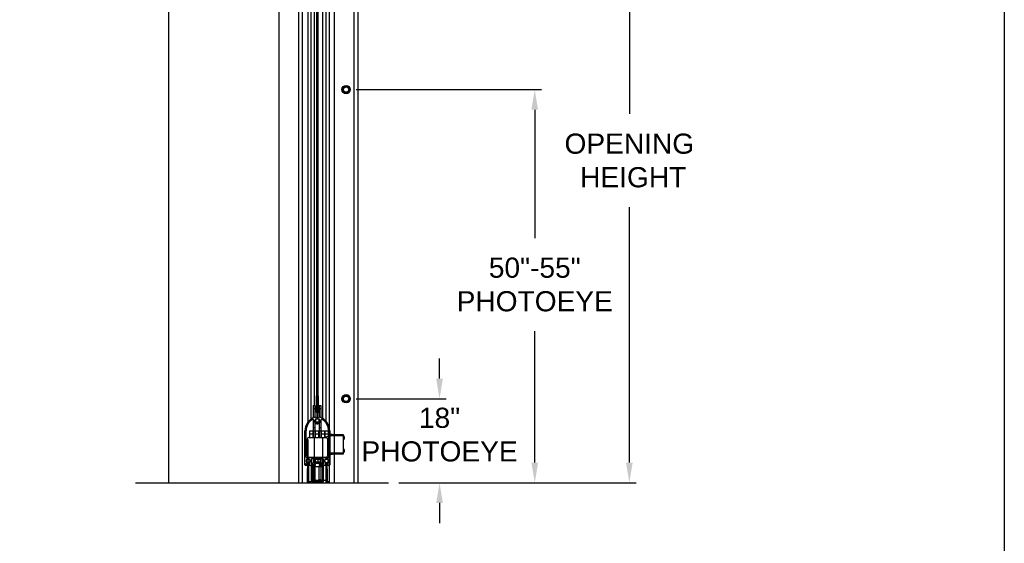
# Model space of a CAD drawing. Header units: inches. Extents: x 170 to 312, y 215 to 248.
# Tile 386 of 557: x 258.46 to 263.05, y 220.13 to 222.57. Entities that reach past the tile are written whole.
import ezdxf

# ---------------------------------------------------------------- set-up
doc = ezdxf.new("R2010")
doc.units = ezdxf.units.IN
doc.header["$LTSCALE"] = 0.25
doc.header["$MEASUREMENT"] = 0
doc.layers.add('ANNOTATIONS', color=1, linetype='Continuous')
doc.layers.add('STANDARD MOTOR RH', color=7, linetype='Continuous')
doc.styles.add('ARIAL', font='arial.ttf', dxfattribs={"height": 0.09375})
doc.dimstyles.new('STANDARD$0', dxfattribs={"dimtxt": 0.09375, "dimasz": 0.09375, "dimexe": 0.03125, "dimexo": 0.046875, "dimgap": 0.09, "dimtad": 0, "dimtih": 1, "dimtoh": 1, "dimdec": 4, "dimzin": 0, "dimdsep": 46, "dimtxsty": 'ARIAL', "dimcen": 0.09, "dimadec": 0, "dimazin": 0, "dimtfac": 1, "dimtdec": 4, "dimtofl": 0, "dimtmove": 0, "dimatfit": 1, "dimfxl": 1, "dimtolj": 1, "dimtzin": 0, "dimarcsym": 0})
pattern_1 = [(45, (257.8206235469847, 214.5217454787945), (-0.08838834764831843, 0.08838834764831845), []), (135, (257.8206235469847, 214.5217454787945), (-0.08838834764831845, -0.08838834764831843), [])]

# ---------------------------------------------------------------- blocks, each defined once
blk = doc.blocks.new('*D173')
at = {"layer": 'ANNOTATIONS', "color": 0, "lineweight": -2, "transparency": 16777216}
for p, q in [((260.4181715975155, 220.8998510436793), (260.4181715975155, 220.9936010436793)), ((260.0296954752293, 220.8061010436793), (260.4494215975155, 220.8061010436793)), ((260.2278287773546, 220.4151128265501), (260.4494215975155, 220.4151128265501)), ((260.4181715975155, 220.3213628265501), (260.4181715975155, 220.2276128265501))]:
    blk.add_line(p, q, dxfattribs=at)
at = {"layer": 'ANNOTATIONS', "color": 0, "transparency": 16777216}
for points in [[(260.4025465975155, 220.8998510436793), (260.4337965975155, 220.8998510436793), (260.4181715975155, 220.8061010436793)], [(260.4025465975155, 220.3213628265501), (260.4337965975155, 220.3213628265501), (260.4181715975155, 220.4151128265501)]]:
    blk.add_solid(points, dxfattribs=at)
at = {"layer": 'defpoints', "color": 0, "transparency": 16777216}
for p in [(259.9828204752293, 220.8061010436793), (260.4181715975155, 220.8061010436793), (260.1809537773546, 220.4151128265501)]:
    blk.add_point(p, dxfattribs=at)
at = {"layer": 'ANNOTATIONS', "color": 0, "transparency": 16777216, "insert": (260.4181715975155, 220.6387096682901), "char_height": 0.09375, "attachment_point": 5, "style": 'ARIAL'}
blk.add_mtext('\\A1;18"\\PPHOTOEYE', dxfattribs=at)
blk = doc.blocks.new('*D174')
at = {"layer": 'ANNOTATIONS', "color": 0, "lineweight": -2, "transparency": 16777216}
for p, q in [((260.0296954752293, 222.2455854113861), (260.8928142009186, 222.2455854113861)), ((260.8615642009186, 222.1518354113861), (260.8615642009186, 221.55447991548)), ((260.8615642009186, 220.5088628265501), (260.8615642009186, 221.1208347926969)), ((260.2278287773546, 220.4151128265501), (260.8928142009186, 220.4151128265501))]:
    blk.add_line(p, q, dxfattribs=at)
at = {"layer": 'ANNOTATIONS', "color": 0, "transparency": 16777216}
for points in [[(260.8459392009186, 222.1518354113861), (260.8771892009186, 222.1518354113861), (260.8615642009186, 222.2455854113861)], [(260.8459392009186, 220.5088628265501), (260.8771892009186, 220.5088628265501), (260.8615642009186, 220.4151128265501)]]:
    blk.add_solid(points, dxfattribs=at)
at = {"layer": 'defpoints', "color": 0, "transparency": 16777216}
for p in [(259.9828204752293, 222.2455854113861), (260.8615642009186, 222.2455854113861), (260.1809537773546, 220.4151128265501)]:
    blk.add_point(p, dxfattribs=at)
at = {"layer": 'ANNOTATIONS', "color": 0, "transparency": 16777216, "insert": (260.8615642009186, 221.3376573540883), "char_height": 0.09375, "attachment_point": 5, "style": 'ARIAL'}
blk.add_mtext('\\A1;50"-55"\\PPHOTOEYE', dxfattribs=at)
blk = doc.blocks.new('*D153')
at = {"layer": 'ANNOTATIONS', "color": 0, "lineweight": -2, "transparency": 16777216}
for p, q in [((259.717570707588, 223.4151129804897), (261.3334330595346, 223.4151129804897)), ((261.3021830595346, 223.3213629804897), (261.3021830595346, 222.1325429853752)), ((261.3021830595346, 220.5088628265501), (261.3021830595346, 221.6976828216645)), ((260.2278287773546, 220.4151128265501), (261.3334330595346, 220.4151128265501))]:
    blk.add_line(p, q, dxfattribs=at)
at = {"layer": 'ANNOTATIONS', "color": 0, "transparency": 16777216}
for points in [[(261.2865580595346, 223.3213629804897), (261.3178080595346, 223.3213629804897), (261.3021830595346, 223.4151129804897)], [(261.2865580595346, 220.5088628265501), (261.3178080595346, 220.5088628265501), (261.3021830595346, 220.4151128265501)]]:
    blk.add_solid(points, dxfattribs=at)
at = {"layer": 'defpoints', "color": 0, "transparency": 16777216}
for p in [(259.670695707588, 223.4151129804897), (261.3021830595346, 223.4151129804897), (260.1809537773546, 220.4151128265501)]:
    blk.add_point(p, dxfattribs=at)
at = {"layer": 'ANNOTATIONS', "color": 0, "transparency": 16777216, "insert": (261.3021830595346, 221.9151129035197), "char_height": 0.09375, "attachment_point": 5, "style": 'ARIAL'}
blk.add_mtext('\\A1;OPENING\\P HEIGHT', dxfattribs=at)

msp = doc.modelspace()

# ---------------------------------------------------------------- hatches: boundary and pattern name
at = {"layer": 'STANDARD MOTOR RH'}
h = msp.add_hatch(dxfattribs=at)
h.set_pattern_fill('ANSI37', color=256, style=0)
h.set_pattern_definition(pattern_1)
edge = h.paths.add_edge_path(flags=0)
edge.add_arc((259.8514619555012, 220.7431478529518), 0.001230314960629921, 330.0000000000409, 360.0000000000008)
edge.add_line((259.8526922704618, 220.7431478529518), (259.8526922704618, 220.8190977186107))
edge.add_line((259.8526922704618, 220.8190977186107), (259.8514619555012, 220.8190977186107))
edge.add_line((259.8514619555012, 220.8190977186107), (259.8514619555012, 220.7431478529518))
edge.add_line((259.8514619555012, 220.7431478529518), (259.8491907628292, 220.7392140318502))
edge.add_arc((259.8502562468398, 220.7385988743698), 0.001230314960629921, 149.999999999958, 180)
edge.add_line((259.8490259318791, 220.7385988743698), (259.8490259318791, 220.7139925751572))
edge.add_arc((259.8502562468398, 220.7139925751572), 0.001230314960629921, 180, 262.1835509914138)
edge.add_arc((259.8490013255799, 220.7048509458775), 0.007997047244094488, -262.1835509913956, 82.18355099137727, ccw=False)
edge.add_arc((259.84774640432, 220.7139925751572), 0.001230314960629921, 277.8164490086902, 360.0000000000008)
edge.add_line((259.8489767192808, 220.7139925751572), (259.8489767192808, 220.7385988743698))
edge.add_arc((259.84774640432, 220.7385988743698), 0.001230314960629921, 0, 30.00000000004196)
edge.add_line((259.8488118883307, 220.7392140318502), (259.8465406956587, 220.7431478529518))
edge.add_line((259.8465406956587, 220.7431478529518), (259.8465406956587, 220.8190977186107))
edge.add_line((259.8465406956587, 220.8190977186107), (259.8453103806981, 220.8190977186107))
edge.add_line((259.845310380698, 220.8190977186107), (259.845310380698, 220.7431478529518))
edge.add_arc((259.8465406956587, 220.7431478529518), 0.001230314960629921, 180, 209.9999999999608)
edge.add_line((259.8454752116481, 220.7425326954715), (259.84774640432, 220.7385988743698))
edge.add_line((259.84774640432, 220.7385988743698), (259.84774640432, 220.7139925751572))
edge.add_arc((259.8490013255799, 220.7048509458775), 0.009227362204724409, 97.81644900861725, 442.1835509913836)
edge.add_line((259.8502562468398, 220.7139925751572), (259.8502562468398, 220.7385988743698))
edge.add_line((259.8502562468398, 220.7385988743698), (259.8525274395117, 220.7425326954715))
h = msp.add_hatch(dxfattribs=at)
h.set_pattern_fill('ANSI38', color=256, style=0)
h.set_pattern_definition([(45, (257.8206235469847, 214.5217454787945), (-0.08838834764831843, 0.08838834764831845), []), (135, (257.8206235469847, 214.5217454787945), (-0.2651650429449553, 0.08838834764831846), [0.3125, -0.1875])])
edge = h.paths.add_edge_path(flags=0)
edge.add_arc((259.8831263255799, 220.4991753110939), 0.003124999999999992, 270.0000000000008, 360.0000000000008)
edge.add_line((259.88625132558, 220.4991753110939), (259.88625132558, 220.5068555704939))
edge.add_arc((259.8831263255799, 220.5068555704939), 0.003124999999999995, 0, 47.18669650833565)
edge.add_arc((259.8918763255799, 220.5163003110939), 0.009750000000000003, -47.18669650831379, 227.186696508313, ccw=False)
edge.add_arc((259.9006263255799, 220.5068555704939), 0.003124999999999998, 132.8133034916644, 180)
edge.add_line((259.8975013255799, 220.5068555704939), (259.8975013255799, 220.4991753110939))
edge.add_arc((259.9006263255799, 220.4991753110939), 0.003124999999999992, 180, 270.0000000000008)
edge.add_line((259.9006263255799, 220.4960503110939), (259.90350132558, 220.4960503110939))
edge.add_arc((259.90350132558, 220.4991753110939), 0.003124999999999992, 270.0000000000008, 360.0000000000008)
edge.add_line((259.9066263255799, 220.4991753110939), (259.9066263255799, 220.6561253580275))
edge.add_arc((259.8378763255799, 220.6561253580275), 0.06875000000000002, 0, 70.05143277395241)
edge.add_arc((259.8596263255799, 220.7160503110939), 0.005000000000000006, 70.051432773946, 226.5075402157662)
edge.add_arc((259.8490013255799, 220.7048509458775), 0.0104375, -226.50754021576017, 46.507540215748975, ccw=False)
edge.add_arc((259.8383763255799, 220.7160503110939), 0.005000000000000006, 313.4924597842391, 469.94856722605)
edge.add_arc((259.8601263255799, 220.6561253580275), 0.06875, 109.9485672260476, 180)
edge.add_line((259.79137632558, 220.6561253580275), (259.79137632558, 220.4991753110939))
edge.add_arc((259.7945013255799, 220.4991753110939), 0.003124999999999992, 180, 270.0000000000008)
edge.add_line((259.7945013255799, 220.4960503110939), (259.7973763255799, 220.4960503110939))
edge.add_arc((259.7973763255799, 220.4991753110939), 0.003124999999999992, 270.0000000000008, 360.0000000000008)
edge.add_line((259.8005013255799, 220.4991753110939), (259.8005013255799, 220.5068555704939))
edge.add_arc((259.7973763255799, 220.5068555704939), 0.003124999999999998, 0, 47.18669650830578)
edge.add_arc((259.8061263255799, 220.5163003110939), 0.009750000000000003, -47.186696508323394, 227.186696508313, ccw=False)
edge.add_arc((259.8148763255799, 220.5068555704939), 0.003124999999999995, 132.8133034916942, 180)
edge.add_line((259.8117513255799, 220.5068555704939), (259.8117513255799, 220.4991753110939))
edge.add_arc((259.8148763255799, 220.4991753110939), 0.003124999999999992, 180, 270.0000000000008)
edge.add_line((259.8148763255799, 220.4960503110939), (259.8374388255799, 220.4960503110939))
edge.add_arc((259.8374388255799, 220.4976128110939), 0.001562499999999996, 270.0000000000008, 360.0000000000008)
edge.add_line((259.8390013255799, 220.4976128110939), (259.8390013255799, 220.4988628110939))
edge.add_arc((259.8374388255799, 220.4988628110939), 0.001562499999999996, 0, 90)
edge.add_line((259.8374388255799, 220.5004253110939), (259.8240013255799, 220.5004253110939))
edge.add_arc((259.8240013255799, 220.5035503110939), 0.003124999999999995, 180, 270, ccw=False)
edge.add_line((259.8208763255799, 220.5035503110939), (259.8208763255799, 220.5229253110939))
edge.add_arc((259.8240013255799, 220.5229253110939), 0.003124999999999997, 89.9999999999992, 180, ccw=False)
edge.add_line((259.8240013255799, 220.5260503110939), (259.8740013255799, 220.5260503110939))
edge.add_arc((259.87400132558, 220.5229253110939), 0.003124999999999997, -7.958078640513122e-13, 89.9999999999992, ccw=False)
edge.add_line((259.8771263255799, 220.5229253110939), (259.8771263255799, 220.5035503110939))
edge.add_arc((259.87400132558, 220.5035503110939), 0.003124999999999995, 270, 360, ccw=False)
edge.add_line((259.87400132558, 220.5004253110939), (259.86056382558, 220.5004253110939))
edge.add_arc((259.86056382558, 220.4988628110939), 0.001562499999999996, 90, 180)
edge.add_line((259.8590013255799, 220.4988628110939), (259.8590013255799, 220.4976128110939))
edge.add_arc((259.86056382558, 220.4976128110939), 0.001562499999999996, 180, 270.0000000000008)
edge.add_line((259.86056382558, 220.4960503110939), (259.88312632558, 220.4960503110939))
edge = h.paths.add_edge_path(flags=0)
edge.add_line((259.89850132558, 220.5310503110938), (259.8515013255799, 220.5310503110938))
edge.add_arc((259.8490013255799, 220.5291753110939), 0.003125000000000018, 36.86989764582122, 143.1301023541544)
edge.add_line((259.8465013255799, 220.5310503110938), (259.7995013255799, 220.5310503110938))
edge.add_arc((259.7995013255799, 220.5341753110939), 0.003124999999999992, 180, 270, ccw=False)
edge.add_line((259.79637632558, 220.5341753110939), (259.79637632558, 220.6078337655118))
edge.add_arc((259.7945013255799, 220.6103337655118), 0.003125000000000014, 306.8698976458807, 413.130102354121)
edge.add_line((259.79637632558, 220.6128337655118), (259.79637632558, 220.6561253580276))
edge.add_arc((259.8601263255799, 220.6561253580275), 0.06374999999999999, 122.47572038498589, 180, ccw=False)
edge.add_arc((259.8285809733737, 220.7056879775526), 0.004999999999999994, -2.347244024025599, 122.47572038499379, ccw=False)
edge.add_arc((259.8490013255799, 220.7048509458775), 0.0154375, 177.6527559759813, 260.6802885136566)
edge.add_arc((259.8490013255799, 220.6914922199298), 0.003125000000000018, 216.8698976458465, 323.1301023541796)
edge.add_arc((259.8490013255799, 220.7048509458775), 0.0154375, 279.3197114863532, 362.3472440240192)
edge.add_arc((259.8694216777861, 220.7056879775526), 0.004999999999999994, 57.52427961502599, 182.3472440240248, ccw=False)
edge.add_arc((259.8378763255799, 220.6561253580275), 0.06375, -7.958078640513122e-13, 57.52427961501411, ccw=False)
edge.add_line((259.9016263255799, 220.6561253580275), (259.9016263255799, 220.6128337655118))
edge.add_arc((259.90350132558, 220.6103337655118), 0.003125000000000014, 126.869897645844, 233.1301023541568)
edge.add_line((259.9016263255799, 220.6078337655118), (259.9016263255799, 220.5341753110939))
edge.add_arc((259.89850132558, 220.5341753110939), 0.003124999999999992, 270, 360, ccw=False)
h = msp.add_hatch(dxfattribs=at)
h.set_pattern_fill('ANSI37', color=256, style=0)
h.set_pattern_definition(pattern_1)
edge = h.paths.add_edge_path(flags=0)
edge.add_line((259.8084221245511, 220.4807495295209), (259.8073812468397, 220.4825523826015))
edge.add_line((259.8073812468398, 220.4825523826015), (259.8073812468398, 220.5071586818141))
edge.add_arc((259.8061263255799, 220.5163003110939), 0.009227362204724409, 277.8164490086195, 622.1835509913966)
edge.add_line((259.8048714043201, 220.5071586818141), (259.8048714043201, 220.4825523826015))
edge.add_line((259.8048714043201, 220.4825523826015), (259.8038305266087, 220.4807495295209))
edge.add_arc((259.8048960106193, 220.4801343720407), 0.001230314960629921, 149.999999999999, 180)
edge.add_line((259.8036656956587, 220.4801343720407), (259.8036656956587, 220.4041845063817))
edge.add_line((259.8036656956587, 220.4041845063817), (259.8048960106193, 220.4041845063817))
edge.add_line((259.8048960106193, 220.4041845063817), (259.8048960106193, 220.4801343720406))
edge.add_line((259.8048960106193, 220.4801343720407), (259.8059368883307, 220.4819372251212))
edge.add_arc((259.8048714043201, 220.4825523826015), 0.001230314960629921, 330.0000000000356, 360.0000000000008)
edge.add_line((259.8061017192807, 220.4825523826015), (259.8061017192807, 220.5071586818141))
edge.add_arc((259.8048714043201, 220.5071586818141), 0.001230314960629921, 0, 82.18355099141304)
edge.add_arc((259.8061263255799, 220.5163003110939), 0.007997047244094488, -82.18355099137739, 262.1835509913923, ccw=False)
edge.add_arc((259.8073812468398, 220.5071586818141), 0.001230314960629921, 97.81644900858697, 180)
edge.add_line((259.8061509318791, 220.5071586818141), (259.8061509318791, 220.4825523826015))
edge.add_arc((259.8073812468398, 220.4825523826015), 0.001230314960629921, 180, 209.999999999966)
edge.add_line((259.8063157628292, 220.4819372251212), (259.8073566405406, 220.4801343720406))
edge.add_line((259.8073566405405, 220.4801343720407), (259.8073566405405, 220.4041845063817))
edge.add_line((259.8073566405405, 220.4041845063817), (259.8085869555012, 220.4041845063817))
edge.add_line((259.8085869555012, 220.4041845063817), (259.8085869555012, 220.4801343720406))
edge.add_arc((259.8073566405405, 220.4801343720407), 0.001230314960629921, 0, 30.00000000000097)
h = msp.add_hatch(dxfattribs=at)
h.set_pattern_fill('ANSI37', color=256, style=0)
h.set_pattern_definition(pattern_1)
edge = h.paths.add_edge_path(flags=0)
edge.add_line((259.8218138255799, 220.4948003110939), (259.8218138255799, 220.4204253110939))
edge.add_arc((259.8255638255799, 220.4204253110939), 0.00375, 180, 270.0000000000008)
edge.add_line((259.8255638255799, 220.4166753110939), (259.8727513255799, 220.4166753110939))
edge.add_arc((259.8727513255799, 220.4204253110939), 0.00375, 270.0000000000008, 360.0000000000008)
edge.add_line((259.8765013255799, 220.4204253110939), (259.8765013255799, 220.4948003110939))
edge.add_line((259.8765013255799, 220.4948003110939), (259.8577513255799, 220.4948003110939))
edge.add_line((259.85775132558, 220.4948003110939), (259.85775132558, 220.5004253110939))
edge.add_line((259.85775132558, 220.5004253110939), (259.87087632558, 220.5004253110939))
edge.add_line((259.8708763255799, 220.5004253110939), (259.8708763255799, 220.5079253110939))
edge.add_line((259.8708763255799, 220.5079253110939), (259.8577513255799, 220.5079253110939))
edge.add_line((259.85775132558, 220.5079253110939), (259.8565013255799, 220.5060503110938))
edge.add_line((259.8565013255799, 220.5060503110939), (259.8415013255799, 220.5060503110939))
edge.add_line((259.8415013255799, 220.5060503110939), (259.8402513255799, 220.5079253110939))
edge.add_line((259.8402513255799, 220.5079253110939), (259.8271263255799, 220.5079253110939))
edge.add_line((259.82712632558, 220.5079253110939), (259.82712632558, 220.5004253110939))
edge.add_line((259.82712632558, 220.5004253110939), (259.84025132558, 220.5004253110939))
edge.add_line((259.8402513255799, 220.5004253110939), (259.8402513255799, 220.4948003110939))
edge.add_line((259.8402513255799, 220.4948003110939), (259.8218138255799, 220.4948003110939))
edge = h.paths.add_edge_path(flags=0)
edge.add_arc((259.82931382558, 220.4241753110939), 0.00375, 180, 270, ccw=False)
edge.add_line((259.8255638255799, 220.4241753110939), (259.8255638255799, 220.4907378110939))
edge.add_line((259.8255638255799, 220.4907378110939), (259.8727513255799, 220.4907378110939))
edge.add_line((259.8727513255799, 220.4907378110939), (259.8727513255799, 220.4241753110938))
edge.add_arc((259.8690013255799, 220.4241753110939), 0.00375, 270, 360, ccw=False)
edge.add_line((259.8690013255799, 220.4204253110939), (259.82931382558, 220.4204253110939))

# ---------------------------------------------------------------- linework, layer by layer
at = {"layer": 'defpoints'}
msp.add_lwpolyline([(263.0486145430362, 214.7585372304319), (243.5787356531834, 214.7585372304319), (243.5787356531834, 227.4936491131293), (263.0486145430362, 227.4936491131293)], close=True, dxfattribs=at)
at = {"layer": 'STANDARD MOTOR RH'}
for p, q in [((259.1550707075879, 226.0260195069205), (259.1550707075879, 220.4151128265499)), ((259.6706957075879, 220.4151128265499), (259.6706957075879, 226.0260195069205)), ((259.7621958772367, 220.4151128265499), (259.7621958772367, 223.9307375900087)), ((259.7800702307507, 220.4151128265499), (259.7800702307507, 223.9307375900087)), ((259.8044459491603, 223.9372669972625), (259.8044459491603, 220.6964522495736)), ((259.8193201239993, 223.9347233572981), (259.8193201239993, 220.7114554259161)), ((259.8343045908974, 223.9307375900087), (259.8343045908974, 220.7744877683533)), ((260.0375083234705, 223.6963628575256), (260.0375083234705, 220.4151128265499)), ((259.846541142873, 220.7431478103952), (259.846541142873, 223.5728571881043)), ((259.8514620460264, 223.5728571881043), (259.8514620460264, 220.7431478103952)), ((259.8738771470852, 220.7146958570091), (259.8738771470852, 223.5401124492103)), ((259.8888827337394, 223.5440982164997), (259.8888827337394, 220.7022220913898)), ((259.903758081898, 223.5401124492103), (259.903758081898, 220.4151128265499)), ((259.9281326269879, 223.5401124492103), (259.9281326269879, 220.4151128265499)), ((260.0196327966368, 223.5401124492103), (260.0196327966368, 220.4151128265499)), ((259.8453103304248, 220.7431478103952), (259.8453103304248, 220.8190976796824)), ((259.846541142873, 220.8190976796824), (259.8453103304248, 220.8190976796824)), ((259.8526916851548, 220.8190976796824), (259.8514620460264, 220.8190976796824)), ((259.8526916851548, 220.8190976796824), (259.8526916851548, 220.7431478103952)), ((259.830064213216, 220.7744877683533), (259.830064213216, 220.7179542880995)), ((259.830064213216, 220.7744877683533), (259.8378761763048, 220.7744877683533)), ((259.8378761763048, 220.7744877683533), (259.8378761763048, 220.7210253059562)), ((259.8574072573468, 220.7744877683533), (259.8574072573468, 220.7205310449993)), ((259.8574072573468, 220.7744877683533), (259.8652203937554, 220.7744877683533)), ((259.8652203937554, 220.7744877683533), (259.8652203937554, 220.7192037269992)), ((259.8378761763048, 220.7588628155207), (259.830064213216, 220.7588628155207)), ((259.8477461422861, 220.7385988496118), (259.8454757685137, 220.742532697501)), ((259.8488115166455, 220.739213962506), (259.846541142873, 220.7431478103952)), ((259.846541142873, 220.7431478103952), (259.8514620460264, 220.7431478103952)), ((259.8477461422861, 220.7139925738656), (259.8477461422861, 220.7385988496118)), ((259.8489769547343, 220.7139925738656), (259.8489769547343, 220.7385988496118)), ((259.849026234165, 220.7385988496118), (259.849026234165, 220.7139925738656)), ((259.8514620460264, 220.7431478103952), (259.8491904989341, 220.739213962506)), ((259.8525274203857, 220.742532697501), (259.8502558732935, 220.7385988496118)), ((259.8502558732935, 220.7385988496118), (259.8502558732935, 220.7139925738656)), ((259.8652203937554, 220.7588628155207), (259.8574072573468, 220.7588628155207)), ((259.830064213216, 220.7104630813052), (259.830064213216, 220.6260502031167)), ((259.8378761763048, 220.6941480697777), (259.8378761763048, 220.6260502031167)), ((259.8574072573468, 220.711037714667), (259.8574072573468, 220.7086561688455)), ((259.8574072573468, 220.7010457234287), (259.8574072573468, 220.6986641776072)), ((259.8574072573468, 220.6919029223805), (259.8574072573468, 220.6260502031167)), ((259.8652203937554, 220.7083984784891), (259.8652203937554, 220.6260502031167)), ((259.7913763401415, 220.4991753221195), (259.7913763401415, 220.656125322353)), ((259.79637585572, 220.6128336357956), (259.79637585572, 220.656125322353)), ((259.8124855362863, 220.6573004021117), (259.9003765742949, 220.6573004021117)), ((259.8124855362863, 220.6573004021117), (259.8124855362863, 220.6260502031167)), ((259.830064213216, 220.6416753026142), (259.8124855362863, 220.6416753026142)), ((259.8281106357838, 220.6573004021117), (259.8281106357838, 220.6260502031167)), ((259.830064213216, 220.6729252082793), (259.8378761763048, 220.6729252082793)), ((259.8574072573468, 220.6416753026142), (259.8378761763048, 220.6416753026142)), ((259.8398297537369, 220.6260502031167), (259.8398297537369, 220.6573004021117)), ((259.8554548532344, 220.6260502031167), (259.8554548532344, 220.6573004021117)), ((259.8574072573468, 220.6729252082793), (259.8652203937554, 220.6729252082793)), ((259.9003765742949, 220.6416753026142), (259.8652203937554, 220.6416753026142)), ((259.8671727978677, 220.6573004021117), (259.8671727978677, 220.6260502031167)), ((259.8827978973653, 220.6573004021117), (259.8827978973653, 220.6260502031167)), ((259.8847514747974, 220.6260502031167), (259.8847514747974, 220.6573004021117)), ((259.9016261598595, 220.62911286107), (259.8910017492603, 220.62911286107)), ((259.8910017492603, 220.62911286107), (259.8910017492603, 220.6254770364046)), ((259.9003765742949, 220.62911286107), (259.9003765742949, 220.6573004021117)), ((259.9016261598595, 220.6338627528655), (259.9003765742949, 220.6338627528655)), ((259.9016261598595, 220.656125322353), (259.9016261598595, 220.6128336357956)), ((259.9066268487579, 220.656125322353), (259.9066268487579, 220.4991753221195)), ((259.9066268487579, 220.6417181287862), (259.9171538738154, 220.6417181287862)), ((259.9066268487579, 220.6405483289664), (259.9691260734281, 220.6405483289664)), ((259.9691260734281, 220.6342983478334), (259.9066268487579, 220.6342983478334)), ((259.9179083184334, 220.6405483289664), (259.9177288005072, 220.6408601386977)), ((259.9691260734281, 220.6405483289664), (259.9691260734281, 220.5482746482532)), ((259.9718387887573, 220.6332376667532), (259.9691260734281, 220.6332376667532)), ((259.9718387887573, 220.6332376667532), (259.9718387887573, 220.616362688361)), ((259.9726002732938, 220.6328469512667), (259.9726002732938, 220.6167536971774)), ((259.79637585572, 220.5341754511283), (259.79637585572, 220.6078338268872)), ((259.8021262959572, 220.5401127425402), (259.8021262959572, 220.6182379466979)), ((259.8044459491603, 220.6168801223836), (259.8044459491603, 220.4151128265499)), ((259.809938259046, 220.6260502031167), (259.8880637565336, 220.6260502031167)), ((259.8343045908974, 220.6260502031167), (259.8343045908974, 220.4268313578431)), ((259.8738771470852, 220.4280876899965), (259.8738771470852, 220.6260502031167)), ((259.8955448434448, 220.6204877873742), (259.9016261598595, 220.6204877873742)), ((259.8958768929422, 220.6182379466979), (259.8958768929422, 220.5401127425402)), ((259.8991258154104, 220.597612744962), (259.8958768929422, 220.597612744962)), ((259.8991258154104, 220.597612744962), (259.8991258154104, 220.5683351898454)), ((259.9016261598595, 220.5916754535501), (259.8991258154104, 220.5916754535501)), ((259.9003765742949, 220.5916754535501), (259.9003765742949, 220.6204877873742)), ((259.9003765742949, 220.6182379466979), (259.9016261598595, 220.6182379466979)), ((259.9016261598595, 220.6078338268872), (259.9016261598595, 220.5341754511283)), ((259.9691260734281, 220.616362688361), (259.9718387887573, 220.616362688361)), ((259.9750935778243, 220.6233022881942), (259.9743227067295, 220.6233990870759)), ((259.9744940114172, 220.6242095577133), (259.9750935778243, 220.6241781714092)), ((259.9750935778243, 220.62629836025), (259.9749844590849, 220.6262848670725)), ((259.9016261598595, 220.5683351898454), (259.8958768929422, 220.5683351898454)), ((259.8958768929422, 220.5597101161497), (259.9016261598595, 220.5597101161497)), ((259.8958768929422, 220.558237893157), (259.8991258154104, 220.558237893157)), ((259.8958768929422, 220.547925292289), (259.9003765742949, 220.547925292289)), ((259.8991258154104, 220.5597101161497), (259.8991258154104, 220.558237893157)), ((259.9003765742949, 220.5597101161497), (259.9003765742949, 220.5323001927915)), ((259.9003765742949, 220.5557378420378), (259.9016261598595, 220.5557378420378)), ((259.9066268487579, 220.5545246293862), (259.9691260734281, 220.5545246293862)), ((259.9691260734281, 220.5482746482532), (259.9066268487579, 220.5482746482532)), ((259.9066268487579, 220.5478824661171), (259.9171538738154, 220.5478824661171)), ((259.9171538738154, 220.5478824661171), (259.9173486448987, 220.5482746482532)), ((259.9718387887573, 220.5724602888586), (259.9691260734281, 220.5724602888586)), ((259.9691260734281, 220.5555853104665), (259.9718387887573, 220.5555853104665)), ((259.9697843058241, 220.5555853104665), (259.9691260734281, 220.5545994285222)), ((259.9718387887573, 220.5724602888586), (259.9718387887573, 220.5555853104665)), ((259.9726002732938, 220.5720692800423), (259.9726002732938, 220.5559760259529)), ((259.9750935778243, 220.5625246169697), (259.9743227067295, 220.5626217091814)), ((259.9744940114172, 220.5634318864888), (259.9750935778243, 220.5634005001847)), ((259.9750935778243, 220.5655209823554), (259.9749844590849, 220.565507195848)), ((259.7973766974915, 220.496050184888), (259.7945008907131, 220.496050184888)), ((259.8465012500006, 220.5310503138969), (259.7995015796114, 220.5310503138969)), ((259.8005012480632, 220.5068555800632), (259.8005012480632, 220.4991753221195)), ((259.8048718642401, 220.4825523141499), (259.8048718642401, 220.5071585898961)), ((259.8061015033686, 220.4825523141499), (259.8061015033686, 220.5071585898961)), ((259.8061507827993, 220.5071585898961), (259.8061507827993, 220.4825523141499)), ((259.8061953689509, 220.5332555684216), (259.8061953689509, 220.5310503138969)), ((259.8061953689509, 220.5260502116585), (259.8061953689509, 220.5255274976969)), ((259.8061953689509, 220.5083034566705), (259.8061953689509, 220.5074871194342)), ((259.8073815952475, 220.5071585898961), (259.8073815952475, 220.4825523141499)), ((259.9003765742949, 220.5323001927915), (259.809938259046, 220.5323001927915)), ((259.8117510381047, 220.4991753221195), (259.8117510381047, 220.5068555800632)), ((259.8374385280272, 220.496050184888), (259.814876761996, 220.496050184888)), ((259.8193201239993, 220.5323001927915), (259.8193201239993, 220.5310503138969)), ((259.8208759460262, 220.5229253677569), (259.8208759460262, 220.5035503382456)), ((259.8218134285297, 220.4948003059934), (259.8402509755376, 220.4948003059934)), ((259.8218134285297, 220.4204253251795), (259.8218134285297, 220.4948003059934)), ((259.8740015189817, 220.5260502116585), (259.8240016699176, 220.5260502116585)), ((259.8240016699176, 220.5004252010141), (259.8402509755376, 220.5004252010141)), ((259.8255633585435, 220.4907376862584), (259.8727507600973, 220.4907376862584)), ((259.8255633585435, 220.4241752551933), (259.8255633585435, 220.4907376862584)), ((259.8271262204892, 220.5004252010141), (259.8271262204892, 220.5079253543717)), ((259.8271262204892, 220.5079253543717), (259.8402509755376, 220.5079253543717)), ((259.830064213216, 220.5310503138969), (259.830064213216, 220.5323001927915)), ((259.830064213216, 220.5260502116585), (259.830064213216, 220.5079253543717)), ((259.830064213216, 220.5166753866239), (259.8362311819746, 220.5166753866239)), ((259.830064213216, 220.496050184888), (259.830064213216, 220.4948003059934)), ((259.830064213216, 220.4204253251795), (259.830064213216, 220.4907376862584)), ((259.83275111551, 220.5260502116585), (259.83275111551, 220.5229253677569)), ((259.8652509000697, 220.5229253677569), (259.83275111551, 220.5229253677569)), ((259.8362311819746, 220.5229253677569), (259.8362311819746, 220.5120970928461)), ((259.8363485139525, 220.5229253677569), (259.8363485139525, 220.5120970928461)), ((259.8385203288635, 220.5120970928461), (259.8374350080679, 220.5110501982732)), ((259.8607148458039, 220.5110501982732), (259.8374350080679, 220.5110501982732)), ((259.8378761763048, 220.5310503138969), (259.8378761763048, 220.5323001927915)), ((259.8378761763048, 220.5110501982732), (259.8378761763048, 220.5079253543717)), ((259.8378761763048, 220.5004252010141), (259.8378761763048, 220.5003627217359)), ((259.8378761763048, 220.4961129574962), (259.8378761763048, 220.4948003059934)), ((259.8378761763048, 220.4907376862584), (259.8378761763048, 220.4204253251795)), ((259.8385203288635, 220.5229253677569), (259.8385203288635, 220.5120970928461)), ((259.8390013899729, 220.4988629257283), (259.8390013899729, 220.4976127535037)), ((259.8402509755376, 220.5079253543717), (259.841501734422, 220.5060503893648)), ((259.8402509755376, 220.4948003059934), (259.8402509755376, 220.5004252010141)), ((259.841188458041, 220.5323001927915), (259.841188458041, 220.5310503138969)), ((259.841501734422, 220.5060503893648), (259.8565014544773, 220.5060503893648)), ((259.8511734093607, 220.5120970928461), (259.8448468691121, 220.5110501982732)), ((259.8511734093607, 220.5229253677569), (259.8511734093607, 220.5120970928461)), ((259.898501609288, 220.5310503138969), (259.851500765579, 220.5310503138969)), ((259.8565014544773, 220.5060503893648), (259.857751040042, 220.5079253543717)), ((259.8568135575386, 220.5310503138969), (259.8568135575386, 220.5323001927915)), ((259.8574072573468, 220.5310503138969), (259.8574072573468, 220.5323001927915)), ((259.8574072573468, 220.5110501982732), (259.8574072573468, 220.5074096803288)), ((259.8574072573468, 220.4204253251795), (259.8574072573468, 220.4907376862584)), ((259.857751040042, 220.5079253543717), (259.8708757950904, 220.5079253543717)), ((259.8740015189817, 220.5004252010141), (259.857751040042, 220.5004252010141)), ((259.857751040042, 220.5004252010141), (259.857751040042, 220.4948003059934)), ((259.857751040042, 220.4948003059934), (259.8765018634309, 220.4948003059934)), ((259.8590017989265, 220.4976127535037), (259.8590017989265, 220.4988629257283)), ((259.8831264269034, 220.496050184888), (259.8605634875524, 220.496050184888)), ((259.8616535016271, 220.5229253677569), (259.8616535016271, 220.5120970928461)), ((259.8617720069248, 220.5229253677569), (259.8617720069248, 220.5120970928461)), ((259.8617720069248, 220.5166753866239), (259.8652203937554, 220.5166753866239)), ((259.8652203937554, 220.5310503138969), (259.8652203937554, 220.5323001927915)), ((259.8652203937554, 220.5229253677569), (259.8652203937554, 220.5079253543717)), ((259.8652203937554, 220.496050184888), (259.8652203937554, 220.4948003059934)), ((259.8652203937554, 220.4907376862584), (259.8652203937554, 220.4204253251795)), ((259.8652509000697, 220.5229253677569), (259.8652509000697, 220.5260502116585)), ((259.8708757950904, 220.5079253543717), (259.8708757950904, 220.5004252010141)), ((259.8727507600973, 220.4907376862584), (259.8727507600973, 220.4241752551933)), ((259.8765018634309, 220.4948003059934), (259.8765018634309, 220.4204253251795)), ((259.8771260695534, 220.5035503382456), (259.8771260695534, 220.5229253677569)), ((259.886250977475, 220.5068555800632), (259.886250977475, 220.4991753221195)), ((259.8888827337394, 220.5323001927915), (259.8888827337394, 220.5310503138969)), ((259.8888827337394, 220.5255794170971), (259.8888827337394, 220.5250288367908)), ((259.8906215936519, 220.4825523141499), (259.8906215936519, 220.5071585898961)), ((259.8918512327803, 220.4825523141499), (259.8918512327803, 220.5071585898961)), ((259.8919005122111, 220.5071585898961), (259.8919005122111, 220.4825523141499)), ((259.8931313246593, 220.5071585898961), (259.8931313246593, 220.4825523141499)), ((259.8975007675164, 220.4991753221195), (259.8975007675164, 220.5068555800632)), ((259.9035011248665, 220.496050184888), (259.9006264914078, 220.496050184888)), ((259.8036656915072, 220.4151128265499), (259.8036656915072, 220.4801343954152)), ((259.8038299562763, 220.4807495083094), (259.8048718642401, 220.4825523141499)), ((259.8048965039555, 220.4801343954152), (259.8059372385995, 220.4819372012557)), ((259.8048965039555, 220.4151128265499), (259.8048965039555, 220.4801343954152)), ((259.8073569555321, 220.4801343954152), (259.8048965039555, 220.4801343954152)), ((259.8061953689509, 220.4822240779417), (259.8061953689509, 220.4801343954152)), ((259.8061953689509, 220.4508586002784), (259.8061953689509, 220.4190985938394)), ((259.8063162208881, 220.4819372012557), (259.8073569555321, 220.4801343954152)), ((259.8073569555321, 220.4801343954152), (259.8073569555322, 220.4151128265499)), ((259.8073815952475, 220.4825523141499), (259.8084223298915, 220.4807495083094)), ((259.8085865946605, 220.4801343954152), (259.8085865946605, 220.4151128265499)), ((259.8894154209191, 220.4151128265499), (259.8894154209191, 220.4801343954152)), ((259.8895808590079, 220.4807495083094), (259.8906215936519, 220.4825523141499)), ((259.8906462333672, 220.4801343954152), (259.8916869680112, 220.4819372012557)), ((259.8906462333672, 220.4151128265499), (259.8906462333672, 220.4801343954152)), ((259.8931066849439, 220.4801343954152), (259.8906462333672, 220.4801343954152)), ((259.8920659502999, 220.4819372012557), (259.8931066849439, 220.4801343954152)), ((259.8931066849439, 220.4801343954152), (259.8931066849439, 220.4151128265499)), ((259.8931313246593, 220.4825523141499), (259.8941720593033, 220.4807495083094)), ((259.8943374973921, 220.4801343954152), (259.8943374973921, 220.4151128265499)), ((259.0020319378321, 220.4151128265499), (260.1809537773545, 220.4151128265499)), ((259.8193201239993, 220.4190985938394), (259.8044459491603, 220.4190985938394)), ((259.8193201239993, 220.4268313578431), (259.8217183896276, 220.4268313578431)), ((259.8727507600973, 220.4166753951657), (259.8255633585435, 220.4166753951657)), ((259.8259071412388, 220.4268313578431), (259.8720948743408, 220.4268313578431)), ((259.8690008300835, 220.4204253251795), (259.8293132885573, 220.4204253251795)), ((259.830064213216, 220.4307379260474), (259.8378761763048, 220.4307379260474)), ((259.830064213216, 220.4151128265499), (259.830064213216, 220.4166753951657)), ((259.8378761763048, 220.4166753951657), (259.8378761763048, 220.4151128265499)), ((259.8574072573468, 220.4307379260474), (259.8652203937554, 220.4307379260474)), ((259.8574072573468, 220.4151128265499), (259.8574072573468, 220.4166753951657)), ((259.8652203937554, 220.4166753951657), (259.8652203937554, 220.4151128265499)), ((259.876283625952, 220.4268313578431), (259.8888827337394, 220.4268313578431)), ((259.903758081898, 220.4190985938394), (259.8888827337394, 220.4190985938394))]:
    msp.add_line(p, q, dxfattribs=at)
for centre, radius in [((259.9828204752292, 222.245585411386), 0.01956200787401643), ((259.9828204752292, 222.245585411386), 0.01608215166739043), ((259.9828204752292, 222.245585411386), 0.01260229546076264), ((259.9828204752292, 220.8061010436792), 0.01956200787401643), ((259.9828204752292, 220.8061010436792), 0.01608215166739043), ((259.9828204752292, 220.8061010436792), 0.01260229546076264), ((259.8490013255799, 220.7048509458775), 0.007997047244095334), ((259.8061263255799, 220.5163003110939), 0.007997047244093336), ((259.8918763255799, 220.5163003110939), 0.007997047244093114)]:
    msp.add_circle(centre, radius, dxfattribs=at)
for centre, radius, start, end in [((259.8601263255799, 220.6561253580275), 0.06875000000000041, 109.9485672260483, 180), ((259.8383763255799, 220.7160503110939), 0.004999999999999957, 313.4924597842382, 109.9485672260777), ((259.8465406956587, 220.7431478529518), 0.001230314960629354, 179.999999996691, 209.9999999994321), ((259.8477464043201, 220.7385988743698), 0.001230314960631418, 0, 30.00000000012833), ((259.8502562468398, 220.7385988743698), 0.001230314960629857, 149.9999999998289, 180), ((259.8514619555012, 220.7431478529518), 0.001230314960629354, 330.000000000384, 3.308998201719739e-09), ((259.8596263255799, 220.7160503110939), 0.005000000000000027, 70.0514327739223, 226.5075402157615), ((259.8378763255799, 220.6561253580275), 0.06875000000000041, 0, 70.05143277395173), ((259.8601263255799, 220.6561253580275), 0.06375000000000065, 122.4757203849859, 180), ((259.8285809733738, 220.7056879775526), 0.005000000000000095, 357.652755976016, 122.4757203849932), ((259.8490013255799, 220.7048509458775), 0.01543749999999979, 177.6527559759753, 260.6802885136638), ((259.8490013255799, 220.7048509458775), 0.01043750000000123, 133.49245978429, 46.50754021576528), ((259.8490013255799, 220.7048509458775), 0.009227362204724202, 97.81644900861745, 82.18355099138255), ((259.8490013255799, 220.6914922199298), 0.003125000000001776, 216.8698976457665, 323.1301023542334), ((259.8477464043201, 220.7139925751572), 0.001230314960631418, 277.8164490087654, 0), ((259.8502562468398, 220.7139925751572), 0.001230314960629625, 180, 262.1835509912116), ((259.8490013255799, 220.7048509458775), 0.01543750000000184, 279.319711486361, 2.34724402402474), ((259.8694216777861, 220.7056879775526), 0.00499999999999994, 57.52427961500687, 182.3472440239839), ((259.8378763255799, 220.6561253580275), 0.06374999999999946, 0, 57.52427961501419), ((259.9718384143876, 220.6323003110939), 0.0009375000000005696, 35.6681982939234, 90), ((259.9613888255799, 220.6248003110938), 0.0138000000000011, 12.33332954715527, 35.66819829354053), ((259.9634771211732, 220.6252536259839), 0.01166334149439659, 5.13911053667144, 21.9558440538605), ((259.9718828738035, 220.6292058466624), 0.002446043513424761, 350.3837263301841, 9.61627366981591), ((259.9628905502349, 220.6243151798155), 0.01225316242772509, 5.184794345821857, 21.45607785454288), ((259.7945013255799, 220.6103337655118), 0.003125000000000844, 306.8698976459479, 53.130102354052), ((259.8099388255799, 220.6182378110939), 0.007812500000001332, 90, 180), ((259.8880638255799, 220.6182378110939), 0.007812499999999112, 0, 90), ((259.90350132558, 220.6103337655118), 0.003124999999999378, 126.8698976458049, 233.1301023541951), ((259.9718384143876, 220.6173003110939), 0.0009375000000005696, 270, 324.3318017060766), ((259.9613888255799, 220.6248003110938), 0.01380000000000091, 324.3318017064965, 347.6666704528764), ((259.971919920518, 220.6262208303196), 0.003272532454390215, 316.5207425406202, 345.8798666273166), ((259.9600537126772, 220.6229800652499), 0.01427513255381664, 356.0274436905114, 3.972556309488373), ((259.9725555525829, 220.6239498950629), 0.002619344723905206, 311.5983283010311, 345.6857487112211), ((259.9724870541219, 220.6235952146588), 0.00267091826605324, 12.60690176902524, 26.82049027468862), ((259.9632180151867, 220.6243865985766), 0.01192496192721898, 347.7316292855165, 354.7830158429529), ((259.9663284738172, 220.6248491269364), 0.008790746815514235, 349.9546721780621, 355.6226309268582), ((259.8099388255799, 220.5401128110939), 0.007812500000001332, 180, 270), ((259.8880638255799, 220.5401128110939), 0.0078125, 270, 0), ((259.9718384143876, 220.5715227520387), 0.0009375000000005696, 35.6681982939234, 90), ((259.9718384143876, 220.5565227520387), 0.0009375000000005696, 270, 324.3318017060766), ((259.9613888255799, 220.5640227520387), 0.0138000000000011, 12.33332954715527, 35.66819829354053), ((259.9613888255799, 220.5640227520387), 0.01380000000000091, 324.3318017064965, 347.6666704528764), ((259.9634735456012, 220.5644753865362), 0.01166697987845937, 5.141751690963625, 21.95320289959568), ((259.9718828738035, 220.5684284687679), 0.002446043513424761, 350.3837263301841, 9.616273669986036), ((259.962886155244, 220.5635368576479), 0.01225759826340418, 5.185968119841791, 21.4526712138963), ((259.9719187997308, 220.5654442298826), 0.003273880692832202, 316.524366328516, 345.8664782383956), ((259.9600485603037, 220.5622025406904), 0.01428028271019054, 356.0282888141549, 3.971711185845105), ((259.9725555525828, 220.5631722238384), 0.002619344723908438, 311.5983283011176, 345.6857487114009), ((259.9724911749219, 220.5628190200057), 0.002666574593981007, 12.59526539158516, 26.832126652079), ((259.9632017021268, 220.563611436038), 0.01194143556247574, 347.7364992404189, 354.7781458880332), ((259.9666213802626, 220.5640349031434), 0.008495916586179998, 349.8547959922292, 355.7176514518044), ((259.7945013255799, 220.4991753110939), 0.003125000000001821, 180, 270), ((259.7995013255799, 220.5341753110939), 0.003124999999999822, 180, 270), ((259.8061263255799, 220.5163003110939), 0.009750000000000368, 312.8133034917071, 227.1866965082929), ((259.8061263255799, 220.5163003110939), 0.009227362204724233, 277.8164490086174, 262.1835509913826), ((259.7973763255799, 220.4991753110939), 0.003125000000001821, 270, 0), ((259.7973763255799, 220.5068555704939), 0.003125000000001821, 0, 47.18669650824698), ((259.8048714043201, 220.5071586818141), 0.001230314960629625, 0, 82.18355099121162), ((259.8073812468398, 220.5071586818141), 0.001230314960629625, 97.81644900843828, 180), ((259.81487632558, 220.5068555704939), 0.003124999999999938, 132.8133034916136, 180), ((259.81487632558, 220.4991753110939), 0.003124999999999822, 180, 270), ((259.8240013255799, 220.5229253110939), 0.003125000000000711, 90, 180), ((259.8240013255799, 220.5035503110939), 0.003124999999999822, 180, 270), ((259.8374388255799, 220.4988628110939), 0.001562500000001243, 0, 90), ((259.8374388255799, 220.4976128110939), 0.001562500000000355, 270, 0), ((259.8490013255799, 220.5291753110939), 0.003125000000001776, 36.86989764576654, 143.1301023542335), ((259.86056382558, 220.4988628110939), 0.001562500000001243, 90, 180), ((259.86056382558, 220.4976128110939), 0.001562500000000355, 180, 270), ((259.87400132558, 220.5229253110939), 0.003125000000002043, 0, 90), ((259.87400132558, 220.5035503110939), 0.003125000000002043, 270, 0), ((259.89187632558, 220.5163003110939), 0.009750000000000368, 312.8133034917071, 227.1866965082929), ((259.8918763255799, 220.5163003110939), 0.009227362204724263, 277.8164490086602, 262.183550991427), ((259.88312632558, 220.4991753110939), 0.003124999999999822, 270, 0), ((259.88312632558, 220.5068555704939), 0.003124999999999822, 0, 47.18669650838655), ((259.8906214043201, 220.5071586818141), 0.001230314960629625, 0, 82.18355099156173), ((259.8931312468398, 220.5071586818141), 0.001230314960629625, 97.81644900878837, 180), ((259.9006263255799, 220.5068555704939), 0.003124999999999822, 132.8133034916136, 180), ((259.9006263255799, 220.4991753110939), 0.003124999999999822, 180, 270), ((259.89850132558, 220.5341753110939), 0.003124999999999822, 270, 0), ((259.90350132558, 220.4991753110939), 0.003124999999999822, 270, 0), ((259.8048960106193, 220.4801343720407), 0.001230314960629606, 149.9999999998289, 180), ((259.8048714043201, 220.4825523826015), 0.001230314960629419, 330.000000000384, 0), ((259.8073812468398, 220.4825523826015), 0.001230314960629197, 180, 210.0000000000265), ((259.8073566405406, 220.4801343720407), 0.001230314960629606, 0, 30.00000000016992), ((259.8906460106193, 220.4801343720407), 0.001230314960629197, 150.0000000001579, 180), ((259.8906214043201, 220.4825523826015), 0.001230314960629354, 329.9999999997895, 0), ((259.8931312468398, 220.4825523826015), 0.001230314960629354, 180, 210.0000000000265), ((259.8931066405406, 220.4801343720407), 0.001230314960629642, 0, 30.00000000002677), ((259.8255638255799, 220.4204253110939), 0.003749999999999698, 180, 270), ((259.82931382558, 220.4241753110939), 0.00375000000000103, 180, 270), ((259.86900132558, 220.4241753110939), 0.00375000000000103, 270, 0), ((259.8727513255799, 220.4204253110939), 0.003749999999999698, 270, 0)]:
    msp.add_arc(centre, radius, start, end, dxfattribs=at)
for points, knots in [([(259.9171538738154, 220.6417181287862), (259.9173179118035, 220.6415198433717), (259.9175597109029, 220.6412275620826), (259.9176423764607, 220.6409231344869), (259.9176689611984, 220.6408252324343)], [0, 0, 0, 0, 0.6784061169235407, 1, 1, 1, 1]), ([(259.8374350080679, 220.5110501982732), (259.8374091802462, 220.5110513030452), (259.8370412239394, 220.5110670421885), (259.8366822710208, 220.5116008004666), (259.8363485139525, 220.5120970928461)], [0, 0, 0, 0, 0.07019263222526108, 0.9999999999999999, 0.9999999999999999, 0.9999999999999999, 0.9999999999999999]), ([(259.8448468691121, 220.5110501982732), (259.8446970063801, 220.5110513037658), (259.8425611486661, 220.5110670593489), (259.8404672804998, 220.5116008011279), (259.8385203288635, 220.5120970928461)], [0, 0, 0, 0, 0.07016512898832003, 1, 1, 1, 1]), ([(259.8564134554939, 220.5110501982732), (259.8559371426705, 220.5110657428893), (259.8541636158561, 220.5111236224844), (259.8524366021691, 220.5116858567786), (259.8511734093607, 220.5120970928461)], [0, 0, 0, 0, 0.2685681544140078, 1, 1, 1, 1]), ([(259.8616535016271, 220.5120970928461), (259.8612138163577, 220.5119390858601), (259.8595061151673, 220.5113253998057), (259.8577313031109, 220.5111674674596), (259.8564134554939, 220.5110501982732)], [0, 0, 0, 0, 0.2574720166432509, 1, 1, 1, 1]), ([(259.8605681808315, 220.5110501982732), (259.8605940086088, 220.5110513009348), (259.8609615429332, 220.5110669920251), (259.8613201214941, 220.5116007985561), (259.8616535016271, 220.5120970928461)], [0, 0, 0, 0, 0.07027310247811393, 1, 1, 1, 1])]:
    msp.add_open_spline(points, degree=3, knots=knots, dxfattribs=at)

# ---------------------------------------------------------------- dimensions: what is measured, and where the dimension line sits
at = {"layer": 'ANNOTATIONS'}
dim = msp.add_linear_dim(base=(261.3021830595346, 223.4151129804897), p1=(260.1809537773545, 220.4151128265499), p2=(259.6706957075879, 223.4151129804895), angle=90, text='OPENING\\P HEIGHT', dimstyle='STANDARD$0', dxfattribs=at)
dim.commit()
dim.dimension.update_dxf_attribs({"geometry": '*D153', "text_midpoint": (261.3021830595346, 221.9151129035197)})
for base, p2, text, picture, middle in [((260.8615642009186, 222.2455854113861), (259.9828204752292, 222.245585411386), '50"-55"\\PPHOTOEYE', '*D174', (260.8615642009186, 221.3376573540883)), ((260.4181715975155, 220.8061010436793), (259.9828204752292, 220.8061010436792), '18"\\PPHOTOEYE', '*D173', (260.4181715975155, 220.6387096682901))]:
    dim = msp.add_linear_dim(base=base, p1=(260.1809537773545, 220.4151128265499), p2=p2, angle=90, text=text, dimstyle='STANDARD$0', dxfattribs=at)
    dim.commit()
    dim.dimension.update_dxf_attribs({"geometry": picture, "text_midpoint": middle, "dimtype": 160})

doc.saveas('drawing.dxf')
